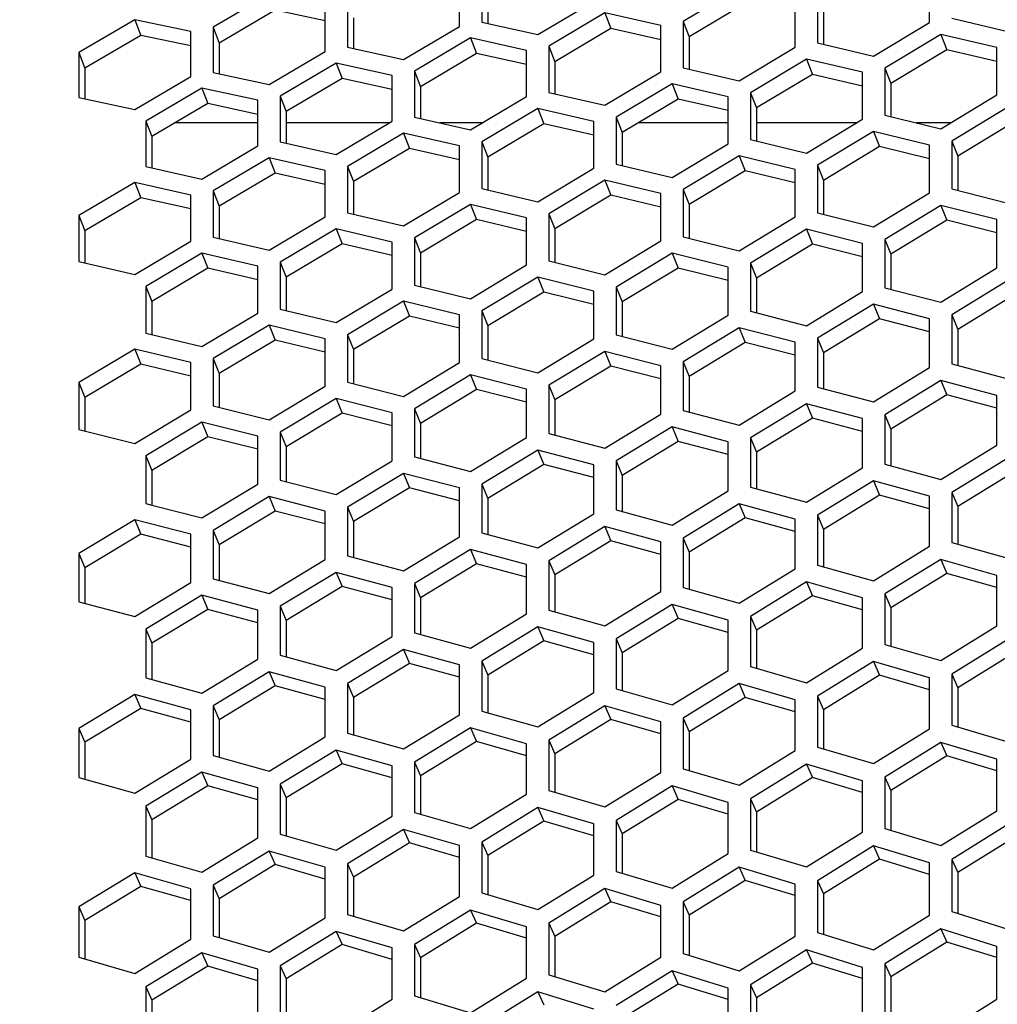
# Model space of a CAD drawing. Header units: millimetres. Extents: x 0 to 420, y 0 to 297.
# Tile 274 of 514: x 237.98 to 242.2, y 236.32 to 240.57. Entities that reach past the tile are written whole.
import ezdxf

# ---------------------------------------------------------------- set-up
doc = ezdxf.new("R2010")
doc.units = ezdxf.units.MM
doc.header["$LTSCALE"] = 23.1
doc.layers.get('0').update_dxf_attribs({"linetype": 'CONTINUOUS'})
doc.layers.add('DIM_PILOTEES', color=7, linetype='CONTINUOUS')
doc.styles.get("Standard").update_dxf_attribs({"font": 'txt', "width": 0.7})
doc.dimstyles.new('DIMSTYLE_1', dxfattribs={"dimtxt": 2.5, "dimasz": 3.5, "dimexe": 2, "dimexo": 0, "dimtad": 1, "dimdec": 0, "dimlfac": 10, "dimdsep": 46, "dimtxsty": 'Standard', "dimblk": '_FILLED', "dimblk1": '_FILLED', "dimblk2": '_FILLED', "dimcen": 0.09, "dimazin": 2, "dimtp": 1.2, "dimtm": 1.2, "dimtfac": 1, "dimtdec": 0, "dimtofl": 0, "dimtmove": 0, "dimatfit": 3, "dimldrblk": '_FILLED', "dimfxl": 0, "dimtolj": 1, "dimarcsym": 0})
doc.dimstyles.new('DIMSTYLE_2', dxfattribs={"dimtxt": 2.5, "dimasz": 3.5, "dimexe": 2, "dimexo": 0, "dimtad": 1, "dimdec": 0, "dimlfac": 10, "dimdsep": 46, "dimtxsty": 'Standard', "dimblk": '_FILLED', "dimblk1": '_FILLED', "dimblk2": '_FILLED', "dimcen": 0.09, "dimazin": 2, "dimtp": 0.5, "dimtm": 0.5, "dimtfac": 1, "dimtdec": 0, "dimtofl": 0, "dimtmove": 0, "dimatfit": 3, "dimldrblk": '_FILLED', "dimfxl": 0, "dimtolj": 1, "dimarcsym": 0})
doc.dimstyles.new('DIMSTYLE_4', dxfattribs={"dimtxt": 2.5, "dimasz": 3.5, "dimexe": 2, "dimexo": 0, "dimtad": 1, "dimdec": 0, "dimlfac": 10, "dimdsep": 46, "dimtxsty": 'Standard', "dimblk": '_FILLED', "dimblk1": '_FILLED', "dimblk2": '_FILLED', "dimcen": 0.09, "dimazin": 2, "dimtp": 0.8, "dimtm": 0.8, "dimtfac": 1, "dimtdec": 0, "dimtofl": 0, "dimtmove": 0, "dimatfit": 3, "dimldrblk": '_FILLED', "dimfxl": 0, "dimtolj": 1, "dimarcsym": 0})

# ---------------------------------------------------------------- blocks, each defined once
blk = doc.blocks.new('_FILLED')
at = {"color": 0, "linetype": 'ByBlock'}
blk.add_solid([(0, 0), (-1, 0.1429), (-1, -0.1429)], dxfattribs=at)
blk = doc.blocks.new('*D1')
at = {"layer": 'DIM_PILOTEES', "color": 2, "linetype": 'Continuous'}
for p, q in [((273.9153, 254.2086), (213.2201, 254.2086)), ((215.2201, 254.2086), (215.2201, 191.8279)), ((215.2201, 129.4471), (215.2201, 191.8279)), ((273.9407, 129.4471), (213.2201, 129.4471))]:
    blk.add_line(p, q, dxfattribs=at)
at = {"layer": 'DIM_PILOTEES', "color": 2, "linetype": 'Continuous', "xscale": 3.5, "yscale": 3.5, "zscale": 3.5}
for p, rotation in [((215.2201, 254.2086), 90), ((215.2201, 129.4471), 270)]:
    blk.add_blockref('_FILLED', p, dxfattribs=dict(at, rotation=rotation))
at = {"layer": 'DIM_PILOTEES', "color": 2, "linetype": 'Continuous', "insert": (212.0951, 191.6644), "char_height": 2.5, "width": 10.982143, "attachment_point": 2, "rotation": 90, "line_spacing_factor": 0.9}
blk.add_mtext('{\\ftxt;\\W0.0001;\\H0.0001;\\~}{\\ftxt;\\W2.9285714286;\\H2.5; }{\\ftxt;\\W0.0001;\\H0.0001;\\~}', dxfattribs=at)
blk = doc.blocks.new('*D2')
at = {"layer": 'DIM_PILOTEES', "color": 2, "linetype": 'Continuous'}
for p, q in [((226.3883, 206.1532), (226.3883, 267.8625)), ((243.2945, 226.4959), (243.2945, 267.8625)), ((226.3883, 265.8625), (218.8883, 265.8625)), ((218.8883, 265.8625), (234.8414, 265.8625)), ((250.7945, 265.8625), (234.8414, 265.8625)), ((243.2945, 265.8625), (250.7945, 265.8625))]:
    blk.add_line(p, q, dxfattribs=at)
at = {"layer": 'DIM_PILOTEES', "color": 2, "linetype": 'Continuous', "xscale": 3.5, "yscale": 3.5, "zscale": 3.5}
blk.add_blockref('_FILLED', (226.3883, 265.8625), dxfattribs=at)
at = {"layer": 'DIM_PILOTEES', "color": 2, "linetype": 'Continuous', "xscale": 3.5, "yscale": 3.5, "zscale": 3.5, "rotation": 180}
blk.add_blockref('_FILLED', (243.2945, 265.8625), dxfattribs=at)
at = {"layer": 'DIM_PILOTEES', "color": 2, "linetype": 'Continuous', "insert": (235.5503, 268.9875), "char_height": 2.5, "width": 8.035714, "attachment_point": 2, "line_spacing_factor": 0.9}
blk.add_mtext('{\\ftxt;\\W0.0001;\\H0.0001;\\~}{\\ftxt;\\W2.1428571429;\\H2.5; }{\\ftxt;\\W0.0001;\\H0.0001;\\~}', dxfattribs=at)
blk = doc.blocks.new('*D9')
at = {"layer": 'DIM_PILOTEES', "color": 2, "linetype": 'Continuous'}
for p, q in [((226.3883, 206.1532), (226.3883, 279.9641)), ((276.2211, 241.5579), (276.2211, 279.9641)), ((226.3883, 277.9641), (251.3047, 277.9641)), ((276.2211, 277.9641), (251.3047, 277.9641))]:
    blk.add_line(p, q, dxfattribs=at)
at = {"layer": 'DIM_PILOTEES', "color": 2, "linetype": 'Continuous', "xscale": 3.5, "yscale": 3.5, "zscale": 3.5, "rotation": 180}
blk.add_blockref('_FILLED', (226.3883, 277.9641), dxfattribs=at)
at = {"layer": 'DIM_PILOTEES', "color": 2, "linetype": 'Continuous', "xscale": 3.5, "yscale": 3.5, "zscale": 3.5}
blk.add_blockref('_FILLED', (276.2211, 277.9641), dxfattribs=at)
at = {"layer": 'DIM_PILOTEES', "color": 2, "linetype": 'Continuous', "insert": (253.158, 281.0891), "char_height": 2.5, "width": 8.839286, "attachment_point": 2, "line_spacing_factor": 0.9}
blk.add_mtext('{\\ftxt;\\W0.0001;\\H0.0001;\\~}{\\ftxt;\\W2.3571428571;\\H2.5; }{\\ftxt;\\W0.0001;\\H0.0001;\\~}', dxfattribs=at)

msp = doc.modelspace()

# ---------------------------------------------------------------- linework, layer by layer
at = {"color": 3, "linetype": 'Continuous'}
for p, q in [((239.8815, 240.5385), (239.8815, 240.7344)), ((239.9781, 240.7526), (239.9781, 240.5565)), ((241.9099, 240.5558), (241.9099, 240.7572)), ((241.0889, 240.7044), (240.8474, 240.56)), ((239.0604, 240.6768), (238.819, 240.5345)), ((239.3985, 240.6435), (239.3985, 240.4484)), ((240.2196, 240.5029), (240.461, 240.6467)), ((241.3304, 240.4491), (241.3304, 240.6496)), ((241.427, 240.6675), (241.427, 240.4669)), ((239.3019, 240.4303), (239.3019, 240.6254)), ((238.4809, 240.5674), (238.2394, 240.4255)), ((238.7224, 240.5164), (238.4809, 240.5674)), ((240.5093, 240.5964), (240.2679, 240.4525)), ((240.7508, 240.5421), (240.5093, 240.5964)), ((240.8474, 240.56), (240.8474, 240.3602)), ((242.0065, 240.5736), (242.248, 240.5167)), ((238.7224, 240.3221), (238.7224, 240.5164)), ((238.819, 240.5345), (238.819, 240.3402)), ((239.64, 240.3951), (239.8815, 240.5385)), ((239.9781, 240.5565), (240.2196, 240.5029)), ((240.7508, 240.3424), (240.7508, 240.5421)), ((241.6684, 240.4104), (241.9099, 240.5558)), ((239.9298, 240.4885), (239.6883, 240.345)), ((240.1713, 240.4346), (239.9298, 240.4885)), ((241.9582, 240.5041), (241.7167, 240.3584)), ((242.1997, 240.4468), (241.9582, 240.5041)), ((239.0604, 240.2874), (239.3019, 240.4303)), ((239.3985, 240.4484), (239.64, 240.3951)), ((240.1713, 240.2357), (240.1713, 240.4346)), ((240.2679, 240.4525), (240.2679, 240.2535)), ((241.0889, 240.3041), (241.3304, 240.4491)), ((241.427, 240.4669), (241.6684, 240.4104)), ((242.1997, 240.2426), (242.1997, 240.4468)), ((238.2394, 240.4255), (238.2394, 240.232)), ((241.3787, 240.3976), (241.1372, 240.2524)), ((241.6201, 240.3408), (241.3787, 240.3976)), ((239.3502, 240.3805), (239.1087, 240.2374)), ((239.5917, 240.327), (239.3502, 240.3805)), ((240.8474, 240.3602), (241.0889, 240.3041)), ((241.7167, 240.3584), (241.7167, 240.1549)), ((238.4809, 240.1796), (238.7224, 240.3221)), ((238.819, 240.3402), (239.0604, 240.2874)), ((239.5917, 240.129), (239.5917, 240.327)), ((239.6883, 240.345), (239.6883, 240.1468)), ((240.5093, 240.1978), (240.7508, 240.3424)), ((241.6201, 240.1374), (241.6201, 240.3408)), ((238.7707, 240.2726), (238.5292, 240.1299)), ((239.0121, 240.2195), (238.7707, 240.2726)), ((240.7991, 240.2912), (240.5576, 240.1464)), ((241.0406, 240.2347), (240.7991, 240.2912)), ((238.2394, 240.232), (238.4809, 240.1796)), ((239.0121, 240.0223), (239.0121, 240.2195)), ((239.1087, 240.2374), (239.1087, 240.0401)), ((239.9298, 240.0915), (240.1713, 240.2357)), ((240.2679, 240.2535), (240.5093, 240.1978)), ((241.0406, 240.0322), (241.0406, 240.2347)), ((241.1372, 240.2524), (241.1372, 240.0497)), ((241.9582, 240.0963), (242.1997, 240.2426)), ((240.2196, 240.1847), (239.9781, 240.0403)), ((240.461, 240.1287), (240.2196, 240.1847)), ((242.248, 240.1898), (242.0065, 240.0433)), ((239.6883, 240.1468), (239.9298, 240.0915)), ((240.5576, 240.1464), (240.5576, 239.9445)), ((241.3787, 239.9915), (241.6201, 240.1374)), ((241.7167, 240.1549), (241.9582, 240.0963)), ((238.5292, 240.1299), (238.5292, 239.9334)), ((239.3502, 239.9852), (239.5917, 240.129)), ((240.461, 239.927), (240.461, 240.1287)), ((239.64, 240.0782), (239.3985, 239.9343)), ((239.8815, 240.0227), (239.64, 240.0782)), ((241.1372, 240.0497), (241.3787, 239.9915)), ((241.6684, 240.0848), (241.427, 239.9388)), ((241.9099, 240.0259), (241.6684, 240.0848)), ((238.7707, 239.879), (239.0121, 240.0223)), ((239.1087, 240.0401), (239.3502, 239.9852)), ((239.8815, 239.8218), (239.8815, 240.0227)), ((239.9781, 240.0403), (239.9781, 239.8393)), ((240.7991, 239.8867), (241.0406, 240.0322)), ((241.9099, 239.8196), (241.9099, 240.0259)), ((242.0065, 240.0433), (242.0065, 239.8369)), ((239.0604, 239.9718), (238.819, 239.8283)), ((239.3019, 239.9166), (239.0604, 239.9718)), ((241.0889, 239.9799), (240.8474, 239.8343)), ((241.3304, 239.9214), (241.0889, 239.9799)), ((238.5292, 239.9334), (238.7707, 239.879)), ((239.3985, 239.9343), (239.3985, 239.7341)), ((240.2196, 239.7819), (240.461, 239.927)), ((240.5576, 239.9445), (240.7991, 239.8867)), ((241.3304, 239.7159), (241.3304, 239.9214)), ((241.427, 239.9388), (241.427, 239.7332)), ((239.3019, 239.7166), (239.3019, 239.9166)), ((238.4809, 239.8653), (238.2394, 239.7222)), ((238.7224, 239.8106), (238.4809, 239.8653)), ((239.9781, 239.8393), (240.2196, 239.7819)), ((240.5093, 239.8749), (240.2679, 239.7298)), ((240.7508, 239.8169), (240.5093, 239.8749)), ((242.0065, 239.8369), (242.248, 239.7761)), ((238.7224, 239.6114), (238.7224, 239.8106)), ((238.819, 239.8283), (238.819, 239.6289)), ((239.64, 239.6772), (239.8815, 239.8218)), ((240.7508, 239.6122), (240.7508, 239.8169)), ((240.8474, 239.8343), (240.8474, 239.6295)), ((241.6684, 239.6729), (241.9099, 239.8196)), ((239.9298, 239.77), (239.6883, 239.6252)), ((240.1713, 239.7123), (239.9298, 239.77)), ((241.9582, 239.766), (241.7167, 239.6192)), ((242.1997, 239.705), (241.9582, 239.766)), ((238.2394, 239.7222), (238.2394, 239.5237)), ((239.0604, 239.5724), (239.3019, 239.7166)), ((239.3985, 239.7341), (239.64, 239.6772)), ((240.1713, 239.5086), (240.1713, 239.7123)), ((240.2679, 239.7298), (240.2679, 239.5259)), ((241.0889, 239.5696), (241.3304, 239.7159)), ((241.427, 239.7332), (241.6684, 239.6729)), ((242.1997, 239.4958), (242.1997, 239.705)), ((238.819, 239.6289), (239.0604, 239.5724)), ((239.3502, 239.6651), (239.1087, 239.5207)), ((239.5917, 239.6078), (239.3502, 239.6651)), ((239.6883, 239.6252), (239.6883, 239.4222)), ((240.8474, 239.6295), (241.0889, 239.5696)), ((241.3787, 239.6626), (241.1372, 239.5162)), ((241.6201, 239.602), (241.3787, 239.6626)), ((238.4809, 239.4676), (238.7224, 239.6114)), ((239.5917, 239.4049), (239.5917, 239.6078)), ((240.5093, 239.4664), (240.7508, 239.6122)), ((241.6201, 239.3937), (241.6201, 239.602)), ((241.7167, 239.6192), (241.7167, 239.4107)), ((238.7707, 239.5601), (238.5292, 239.4162)), ((239.0121, 239.5033), (238.7707, 239.5601)), ((240.7991, 239.5592), (240.5576, 239.4132)), ((241.0406, 239.4991), (240.7991, 239.5592)), ((238.2394, 239.5237), (238.4809, 239.4676)), ((239.0121, 239.3012), (239.0121, 239.5033)), ((239.1087, 239.5207), (239.1087, 239.3185)), ((239.9298, 239.3632), (240.1713, 239.5086)), ((240.2679, 239.5259), (240.5093, 239.4664)), ((241.0406, 239.2916), (241.0406, 239.4991)), ((241.1372, 239.5162), (241.1372, 239.3086)), ((241.9582, 239.3483), (242.1997, 239.4958)), ((240.2196, 239.4558), (239.9781, 239.3103)), ((240.461, 239.3961), (240.2196, 239.4558)), ((238.5292, 239.4162), (238.5292, 239.2148)), ((239.6883, 239.4222), (239.9298, 239.3632)), ((240.5576, 239.4132), (240.5576, 239.2065)), ((241.7167, 239.4107), (241.9582, 239.3483)), ((242.248, 239.4413), (242.0065, 239.2937)), ((239.3502, 239.2599), (239.5917, 239.4049)), ((240.461, 239.1894), (240.461, 239.3961)), ((241.3787, 239.2466), (241.6201, 239.3937)), ((239.64, 239.3524), (239.3985, 239.2073)), ((239.8815, 239.2931), (239.64, 239.3524)), ((241.6684, 239.3394), (241.427, 239.1922)), ((241.9099, 239.2768), (241.6684, 239.3394)), ((238.7707, 239.1567), (239.0121, 239.3012)), ((239.1087, 239.3185), (239.3502, 239.2599)), ((239.8815, 239.0873), (239.8815, 239.2931)), ((239.9781, 239.3103), (239.9781, 239.1043)), ((240.7991, 239.145), (241.0406, 239.2916)), ((241.1372, 239.3086), (241.3787, 239.2466)), ((242.0065, 239.2937), (242.0065, 239.0823)), ((239.0604, 239.249), (238.819, 239.1043)), ((239.3019, 239.1901), (239.0604, 239.249)), ((241.9099, 239.0656), (241.9099, 239.2768)), ((238.5292, 239.2148), (238.7707, 239.1567)), ((239.3985, 239.2073), (239.3985, 239.0022)), ((240.5576, 239.2065), (240.7991, 239.145)), ((241.0889, 239.2376), (240.8474, 239.0908)), ((241.3304, 239.1753), (241.0889, 239.2376)), ((239.3019, 238.9852), (239.3019, 239.1901)), ((240.2196, 239.0433), (240.461, 239.1894)), ((241.3304, 238.965), (241.3304, 239.1753)), ((241.427, 239.1922), (241.427, 238.9818)), ((238.4809, 239.1456), (238.2394, 239.0013)), ((238.7224, 239.0871), (238.4809, 239.1456)), ((240.5093, 239.1357), (240.2679, 238.9894)), ((240.7508, 239.0739), (240.5093, 239.1357)), ((238.7224, 238.8831), (238.7224, 239.0871)), ((238.819, 239.1043), (238.819, 238.9001)), ((239.64, 238.9416), (239.8815, 239.0873)), ((239.9781, 239.1043), (240.2196, 239.0433)), ((240.7508, 238.8644), (240.7508, 239.0739)), ((240.8474, 239.0908), (240.8474, 238.8812)), ((242.0065, 239.0823), (242.248, 239.0179)), ((239.9298, 239.0338), (239.6883, 238.8879)), ((240.1713, 238.9725), (239.9298, 239.0338)), ((241.6684, 238.9178), (241.9099, 239.0656)), ((238.2394, 239.0013), (238.2394, 238.798)), ((239.0604, 238.8399), (239.3019, 238.9852)), ((239.3985, 239.0022), (239.64, 238.9416)), ((240.2679, 238.9894), (240.2679, 238.7806)), ((241.9582, 239.0103), (241.7167, 238.8624)), ((242.1997, 238.9456), (241.9582, 239.0103)), ((240.1713, 238.7639), (240.1713, 238.9725)), ((241.0889, 238.8176), (241.3304, 238.965)), ((241.427, 238.9818), (241.6684, 238.9178)), ((242.1997, 238.7316), (242.1997, 238.9456)), ((239.3502, 238.932), (239.1087, 238.7865)), ((239.5917, 238.871), (239.3502, 238.932)), ((241.3787, 238.91), (241.1372, 238.7625)), ((241.6201, 238.8457), (241.3787, 238.91)), ((238.4809, 238.7382), (238.7224, 238.8831)), ((238.819, 238.9001), (239.0604, 238.8399)), ((239.5917, 238.6633), (239.5917, 238.871)), ((239.6883, 238.8879), (239.6883, 238.6801)), ((240.5093, 238.7175), (240.7508, 238.8644)), ((240.8474, 238.8812), (241.0889, 238.8176)), ((241.7167, 238.8624), (241.7167, 238.6491)), ((238.7707, 238.8301), (238.5292, 238.6851)), ((239.0121, 238.7696), (238.7707, 238.8301)), ((241.6201, 238.6326), (241.6201, 238.8457)), ((238.2394, 238.798), (238.4809, 238.7382)), ((239.1087, 238.7865), (239.1087, 238.5795)), ((240.2679, 238.7806), (240.5093, 238.7175)), ((240.7991, 238.8097), (240.5576, 238.6626)), ((241.0406, 238.7459), (240.7991, 238.8097)), ((239.0121, 238.5628), (239.0121, 238.7696)), ((239.9298, 238.6174), (240.1713, 238.7639)), ((241.0406, 238.5336), (241.0406, 238.7459)), ((241.1372, 238.7625), (241.1372, 238.5501)), ((241.9582, 238.583), (242.1997, 238.7316)), ((240.2196, 238.7094), (239.9781, 238.5628)), ((240.461, 238.646), (240.2196, 238.7094)), ((238.5292, 238.6851), (238.5292, 238.479)), ((239.3502, 238.5173), (239.5917, 238.6633)), ((239.6883, 238.6801), (239.9298, 238.6174)), ((240.461, 238.4346), (240.461, 238.646)), ((240.5576, 238.6626), (240.5576, 238.4511)), ((241.7167, 238.6491), (241.9582, 238.583)), ((242.248, 238.6753), (242.0065, 238.5267)), ((239.64, 238.6091), (239.3985, 238.4629)), ((239.8815, 238.5461), (239.64, 238.6091)), ((241.3787, 238.4845), (241.6201, 238.6326)), ((238.7707, 238.4171), (239.0121, 238.5628)), ((239.1087, 238.5795), (239.3502, 238.5173)), ((239.9781, 238.5628), (239.9781, 238.3521)), ((241.6684, 238.5766), (241.427, 238.4284)), ((241.9099, 238.5103), (241.6684, 238.5766)), ((239.8815, 238.3356), (239.8815, 238.5461)), ((240.7991, 238.3859), (241.0406, 238.5336)), ((241.1372, 238.5501), (241.3787, 238.4845)), ((242.0065, 238.5267), (242.0065, 238.3106)), ((238.5292, 238.479), (238.5551, 238.4724)), ((239.0604, 238.5088), (238.819, 238.3631)), ((239.3019, 238.4463), (239.0604, 238.5088)), ((241.0889, 238.4779), (240.8474, 238.3301)), ((241.3304, 238.412), (241.0889, 238.4779)), ((241.9099, 238.2944), (241.9099, 238.5103)), ((238.5551, 238.4724), (238.7707, 238.4171)), ((239.3019, 238.2367), (239.3019, 238.4463)), ((239.3985, 238.4629), (239.3985, 238.2532)), ((240.2196, 238.2874), (240.461, 238.4346)), ((240.5576, 238.4511), (240.7991, 238.3859)), ((238.4809, 238.4085), (238.2394, 238.2632)), ((238.7224, 238.3464), (238.4809, 238.4085)), ((241.3304, 238.197), (241.3304, 238.412)), ((241.427, 238.4284), (241.427, 238.2132)), ((238.819, 238.3631), (238.819, 238.1542)), ((239.9781, 238.3521), (240.004, 238.3452)), ((240.5093, 238.3792), (240.2679, 238.2318)), ((240.7508, 238.3137), (240.5093, 238.3792)), ((238.7224, 238.1377), (238.7224, 238.3464)), ((239.64, 238.1889), (239.8815, 238.3356)), ((240.004, 238.3452), (240.2196, 238.2874)), ((240.7508, 238.0996), (240.7508, 238.3137)), ((240.8474, 238.3301), (240.8474, 238.1158)), ((242.0065, 238.3106), (242.248, 238.2425)), ((238.2394, 238.2632), (238.2394, 238.0552)), ((239.9298, 238.2805), (239.6883, 238.1336)), ((240.1713, 238.2155), (239.9298, 238.2805)), ((241.6684, 238.1455), (241.9099, 238.2944)), ((239.0604, 238.0903), (239.3019, 238.2367)), ((239.3985, 238.2532), (239.64, 238.1889)), ((240.2679, 238.2318), (240.2679, 238.0184)), ((241.9582, 238.2374), (241.7167, 238.0885)), ((242.1997, 238.169), (241.9582, 238.2374)), ((239.3502, 238.1817), (239.1087, 238.0353)), ((239.5917, 238.1172), (239.3502, 238.1817)), ((240.1713, 238.0022), (240.1713, 238.2155)), ((241.0889, 238.0486), (241.3304, 238.197)), ((241.427, 238.2132), (241.6684, 238.1455)), ((238.4809, 237.9918), (238.7224, 238.1377)), ((238.819, 238.1542), (239.0604, 238.0903)), ((241.3787, 238.1403), (241.1372, 237.9918)), ((241.6201, 238.0724), (241.3787, 238.1403)), ((242.1997, 237.9504), (242.1997, 238.169)), ((239.5917, 237.9048), (239.5917, 238.1172)), ((239.6883, 238.1336), (239.6883, 237.921)), ((240.5093, 237.9516), (240.7508, 238.0996)), ((240.8474, 238.1158), (241.0889, 238.0486)), ((238.2394, 238.0552), (238.4809, 237.9918)), ((238.7707, 238.083), (238.5292, 237.937)), ((239.0121, 238.0189), (238.7707, 238.083)), ((241.6201, 237.8546), (241.6201, 238.0724)), ((241.7167, 238.0885), (241.7167, 237.8706)), ((239.0121, 237.8074), (239.0121, 238.0189)), ((239.1087, 238.0353), (239.1087, 237.8237)), ((240.2679, 238.0184), (240.5093, 237.9516)), ((240.7991, 238.0432), (240.5576, 237.8951)), ((241.0406, 237.9757), (240.7991, 238.0432)), ((239.9298, 237.8547), (240.1713, 238.0022)), ((241.0406, 237.7588), (241.0406, 237.9757)), ((241.1372, 237.9918), (241.1372, 237.7748)), ((238.5292, 237.937), (238.5292, 237.7263)), ((240.2196, 237.9461), (239.9781, 237.7985)), ((240.461, 237.879), (240.2196, 237.9461)), ((241.9582, 237.8008), (242.1997, 237.9504)), ((239.3502, 237.7578), (239.5917, 237.9048)), ((239.6883, 237.921), (239.9298, 237.8547)), ((240.5576, 237.8951), (240.5576, 237.679)), ((242.248, 237.8925), (242.0065, 237.7428)), ((239.64, 237.849), (239.3985, 237.7018)), ((239.8815, 237.7824), (239.64, 237.849)), ((240.461, 237.663), (240.461, 237.879)), ((241.3787, 237.7055), (241.6201, 237.8546)), ((241.7167, 237.8706), (241.9582, 237.8008)), ((238.7707, 237.6608), (239.0121, 237.8074)), ((239.1087, 237.8237), (239.3502, 237.7578)), ((239.9781, 237.7985), (239.9781, 237.5832)), ((241.6684, 237.797), (241.427, 237.6478)), ((241.9099, 237.727), (241.6684, 237.797)), ((239.8815, 237.5673), (239.8815, 237.7824)), ((240.7991, 237.6102), (241.0406, 237.7588)), ((241.1372, 237.7748), (241.3787, 237.7055)), ((238.5292, 237.7263), (238.7707, 237.6608)), ((239.0604, 237.7518), (238.819, 237.6051)), ((239.3019, 237.6857), (239.0604, 237.7518)), ((241.9099, 237.5065), (241.9099, 237.727)), ((242.0065, 237.7428), (242.0065, 237.5222)), ((239.3019, 237.4715), (239.3019, 237.6857)), ((239.3985, 237.7018), (239.3985, 237.4875)), ((240.5576, 237.679), (240.7991, 237.6102)), ((241.0889, 237.7015), (240.8474, 237.5527)), ((241.3304, 237.6319), (241.0889, 237.7015)), ((238.4809, 237.6547), (238.2394, 237.5084)), ((238.7224, 237.589), (238.4809, 237.6547)), ((240.2196, 237.5149), (240.461, 237.663)), ((241.3304, 237.4124), (241.3304, 237.6319)), ((241.427, 237.6478), (241.427, 237.428)), ((238.7224, 237.3757), (238.7224, 237.589)), ((238.819, 237.6051), (238.819, 237.3917)), ((239.9781, 237.5832), (240.2196, 237.5149)), ((240.5093, 237.606), (240.2679, 237.4577)), ((240.7508, 237.5369), (240.5093, 237.606)), ((239.64, 237.4195), (239.8815, 237.5673)), ((240.8474, 237.5527), (240.8474, 237.3339)), ((238.2394, 237.5084), (238.2394, 237.2959)), ((239.9298, 237.5105), (239.6883, 237.3626)), ((240.1713, 237.4418), (239.9298, 237.5105)), ((240.7508, 237.3182), (240.7508, 237.5369)), ((241.6684, 237.3567), (241.9099, 237.5065)), ((242.0065, 237.5222), (242.248, 237.4504)), ((239.0604, 237.3242), (239.3019, 237.4715)), ((239.3985, 237.4875), (239.64, 237.4195)), ((240.2679, 237.4577), (240.2679, 237.2398)), ((239.3502, 237.415), (239.1087, 237.2676)), ((239.5917, 237.3468), (239.3502, 237.415)), ((240.1713, 237.2241), (240.1713, 237.4418)), ((241.427, 237.428), (241.6684, 237.3567)), ((241.9582, 237.4479), (241.7167, 237.2981)), ((242.1997, 237.3759), (241.9582, 237.4479)), ((238.4809, 237.2289), (238.7224, 237.3757)), ((238.819, 237.3917), (239.0604, 237.3242)), ((241.0889, 237.2631), (241.3304, 237.4124)), ((242.1997, 237.1527), (242.1997, 237.3759)), ((239.5917, 237.1299), (239.5917, 237.3468)), ((239.6883, 237.3626), (239.6883, 237.1456)), ((240.8474, 237.3339), (241.0889, 237.2631)), ((241.3787, 237.3541), (241.1372, 237.2047)), ((241.6201, 237.2825), (241.3787, 237.3541)), ((238.2394, 237.2959), (238.4809, 237.2289)), ((238.7707, 237.3195), (238.5292, 237.1725)), ((239.0121, 237.2517), (238.7707, 237.3195)), ((240.5093, 237.1694), (240.7508, 237.3182)), ((241.7167, 237.2981), (241.7167, 237.0757)), ((239.0121, 237.0358), (239.0121, 237.2517)), ((239.1087, 237.2676), (239.1087, 237.0515)), ((240.7991, 237.2602), (240.5576, 237.1112)), ((241.0406, 237.1891), (240.7991, 237.2602)), ((241.6201, 237.0602), (241.6201, 237.2825)), ((239.9298, 237.0757), (240.1713, 237.2241)), ((240.2679, 237.2398), (240.5093, 237.1694)), ((241.1372, 237.2047), (241.1372, 236.9832)), ((238.5292, 237.1725), (238.5292, 236.9573)), ((240.2196, 237.1663), (239.9781, 237.0178)), ((240.461, 237.0957), (240.2196, 237.1663)), ((241.0406, 236.9677), (241.0406, 237.1891)), ((239.3502, 236.982), (239.5917, 237.1299)), ((239.6883, 237.1456), (239.9298, 237.0757)), ((241.9582, 237.0023), (242.1997, 237.1527)), ((240.461, 236.8752), (240.461, 237.0957)), ((240.5576, 237.1112), (240.5576, 236.8907)), ((241.7167, 237.0757), (241.9582, 237.0023)), ((242.248, 237.0932), (242.0065, 236.9427)), ((238.7707, 236.8883), (239.0121, 237.0358)), ((239.1087, 237.0515), (239.3502, 236.982)), ((239.64, 237.0725), (239.3985, 236.9244)), ((239.8815, 237.0023), (239.64, 237.0725)), ((241.3787, 236.9103), (241.6201, 237.0602)), ((239.8815, 236.7828), (239.8815, 237.0023)), ((239.9781, 237.0178), (239.9781, 236.7982)), ((241.6684, 237.001), (241.427, 236.851)), ((241.9099, 236.9274), (241.6684, 237.001)), ((238.5292, 236.9573), (238.7707, 236.8883)), ((239.0604, 236.9786), (238.819, 236.831)), ((239.3019, 236.9088), (239.0604, 236.9786)), ((240.7991, 236.8183), (241.0406, 236.9677)), ((241.1372, 236.9832), (241.3787, 236.9103)), ((239.3019, 236.6903), (239.3019, 236.9088)), ((239.3985, 236.9244), (239.3985, 236.7057)), ((241.0889, 236.9088), (240.8474, 236.7592)), ((241.3304, 236.8357), (241.0889, 236.9088)), ((241.9099, 236.7025), (241.9099, 236.9274)), ((242.0065, 236.9427), (242.0065, 236.7177)), ((238.4809, 236.8847), (238.2394, 236.7376)), ((238.7224, 236.8154), (238.4809, 236.8847)), ((240.2196, 236.7262), (240.461, 236.8752)), ((240.5576, 236.8907), (240.7991, 236.8183)), ((238.819, 236.831), (238.819, 236.6132)), ((241.3304, 236.6117), (241.3304, 236.8357)), ((241.427, 236.851), (241.427, 236.6268)), ((238.7224, 236.5978), (238.7224, 236.8154)), ((239.64, 236.6342), (239.8815, 236.7828)), ((239.9781, 236.7982), (240.2196, 236.7262)), ((240.5093, 236.8166), (240.2679, 236.6674)), ((240.7508, 236.7439), (240.5093, 236.8166)), ((238.2394, 236.7376), (238.2394, 236.5207)), ((240.7508, 236.5209), (240.7508, 236.7439)), ((240.8474, 236.7592), (240.8474, 236.536)), ((239.0604, 236.5422), (239.3019, 236.6903)), ((239.3985, 236.7057), (239.64, 236.6342)), ((239.9298, 236.7243), (239.6883, 236.5757)), ((240.1713, 236.6522), (239.9298, 236.7243)), ((241.6684, 236.552), (241.9099, 236.7025)), ((242.0065, 236.7177), (242.248, 236.6423)), ((240.1713, 236.43), (240.1713, 236.6522)), ((240.2679, 236.6674), (240.2679, 236.4452)), ((238.819, 236.6132), (239.0604, 236.5422)), ((239.3502, 236.6321), (239.1087, 236.4839)), ((239.5917, 236.5604), (239.3502, 236.6321)), ((241.0889, 236.4616), (241.3304, 236.6117)), ((241.427, 236.6268), (241.6684, 236.552)), ((241.9582, 236.6424), (241.7167, 236.4917)), ((242.1997, 236.5668), (241.9582, 236.6424)), ((238.4809, 236.4501), (238.7224, 236.5978)), ((239.6883, 236.5757), (239.6883, 236.3543)), ((242.1997, 236.3392), (242.1997, 236.5668)), ((238.2394, 236.5207), (238.4809, 236.4501)), ((238.7707, 236.5399), (238.5292, 236.3922)), ((239.0121, 236.4686), (238.7707, 236.5399)), ((239.5917, 236.3392), (239.5917, 236.5604)), ((240.5093, 236.3712), (240.7508, 236.5209)), ((240.8474, 236.536), (241.0889, 236.4616)), ((241.3787, 236.5518), (241.1372, 236.4016)), ((241.6201, 236.4767), (241.3787, 236.5518)), ((239.1087, 236.4839), (239.1087, 236.2635)), ((241.7167, 236.4917), (241.7167, 236.2649)), ((239.0121, 236.2484), (239.0121, 236.4686)), ((240.2679, 236.4452), (240.5093, 236.3712)), ((240.7991, 236.4613), (240.5576, 236.3115)), ((241.0406, 236.3866), (240.7991, 236.4613)), ((241.6201, 236.2501), (241.6201, 236.4767)), ((239.9298, 236.2809), (240.1713, 236.43)), ((241.1372, 236.4016), (241.1372, 236.1758)), ((238.5292, 236.3922), (238.5292, 236.1727)), ((239.6883, 236.3543), (239.9298, 236.2809)), ((240.2196, 236.3707), (239.9781, 236.2214)), ((240.461, 236.2965), (240.2196, 236.3707)), ((241.0406, 236.1609), (241.0406, 236.3866)), ((239.3502, 236.1905), (239.5917, 236.3392)), ((241.9582, 236.1881), (242.1997, 236.3392))]:
    msp.add_line(p, q, dxfattribs=at)
at = {"color": 7, "linetype": 'Continuous'}
for p, q in [((240.004, 240.6847), (240.004, 240.5508)), ((239.0863, 240.6087), (238.8448, 240.4667)), ((239.3019, 240.5631), (239.0863, 240.6087)), ((241.1148, 240.6372), (240.8733, 240.4931)), ((241.4528, 240.6007), (241.4528, 240.4609)), ((238.4809, 240.5674), (238.5068, 240.4993)), ((239.4244, 240.5757), (239.4244, 240.4427)), ((240.5093, 240.5964), (240.5352, 240.5293)), ((240.8474, 240.56), (240.8733, 240.4931)), ((238.819, 240.5345), (238.8448, 240.4667)), ((240.5352, 240.5293), (240.2937, 240.3856)), ((240.7508, 240.481), (240.5352, 240.5293)), ((238.5068, 240.4993), (238.2653, 240.3577)), ((238.7224, 240.454), (238.5068, 240.4993)), ((239.9298, 240.4885), (239.9557, 240.4213)), ((240.8733, 240.4931), (240.8733, 240.3542)), ((241.9582, 240.5041), (241.9841, 240.4378)), ((238.8448, 240.4667), (238.8448, 240.3345)), ((240.2679, 240.4525), (240.2937, 240.3856)), ((241.9841, 240.4378), (241.7426, 240.2925)), ((242.1997, 240.387), (241.9841, 240.4378)), ((238.2394, 240.4255), (238.2653, 240.3577)), ((239.9557, 240.4213), (239.7142, 240.2781)), ((240.1713, 240.3734), (239.9557, 240.4213)), ((241.3787, 240.3976), (241.4045, 240.3314)), ((238.2653, 240.3577), (238.2653, 240.2264)), ((239.3502, 240.3805), (239.3761, 240.3134)), ((240.2937, 240.3856), (240.2937, 240.2476)), ((241.7167, 240.3584), (241.7426, 240.2925)), ((239.3761, 240.3134), (239.1346, 240.1705)), ((239.5917, 240.2659), (239.3761, 240.3134)), ((239.6883, 240.345), (239.7142, 240.2781)), ((241.4045, 240.3314), (241.1631, 240.1865)), ((241.6201, 240.2809), (241.4045, 240.3314)), ((238.7707, 240.2726), (238.7965, 240.2054)), ((239.7142, 240.2781), (239.7142, 240.1409)), ((240.7991, 240.2912), (240.825, 240.2249)), ((241.7426, 240.2925), (241.7426, 240.1486)), ((239.1087, 240.2374), (239.1346, 240.1705)), ((240.825, 240.2249), (240.5835, 240.0804)), ((241.0406, 240.1748), (240.825, 240.2249)), ((241.1372, 240.2524), (241.1631, 240.1865)), ((238.7965, 240.2054), (238.5551, 240.063)), ((239.0121, 240.1583), (238.7965, 240.2054)), ((240.2196, 240.1847), (240.2454, 240.1185)), ((241.1631, 240.1865), (241.1631, 240.0435)), ((239.1346, 240.1705), (239.1346, 240.0343)), ((240.5576, 240.1464), (240.5835, 240.0804)), ((238.5292, 240.1299), (238.5551, 240.063)), ((239.0121, 240.122), (238.655, 240.122)), ((239.5798, 240.122), (239.1346, 240.122)), ((239.9807, 240.122), (239.7973, 240.122)), ((240.2454, 240.1185), (240.004, 239.9744)), ((240.461, 240.0688), (240.2454, 240.1185)), ((241.0406, 240.122), (240.6529, 240.122)), ((241.5946, 240.122), (241.1631, 240.122)), ((242.0006, 240.122), (241.8527, 240.122)), ((242.2739, 240.1245), (242.0324, 239.9783)), ((238.5551, 240.063), (238.5551, 239.9276)), ((239.64, 240.0782), (239.6659, 240.012)), ((240.5835, 240.0804), (240.5835, 239.9383)), ((241.6684, 240.0848), (241.6943, 240.0195)), ((239.6659, 240.012), (239.4244, 239.8684)), ((239.8815, 239.9627), (239.6659, 240.012)), ((239.9781, 240.0403), (240.004, 239.9744)), ((241.6943, 240.0195), (241.4528, 239.8738)), ((241.9099, 239.9672), (241.6943, 240.0195)), ((242.0065, 240.0433), (242.0324, 239.9783)), ((239.0604, 239.9718), (239.0863, 239.9056)), ((240.004, 239.9744), (240.004, 239.8332)), ((241.0889, 239.9799), (241.1148, 239.9146)), ((242.0324, 239.9783), (242.0324, 239.8304)), ((239.3985, 239.9343), (239.4244, 239.8684)), ((241.427, 239.9388), (241.4528, 239.8738)), ((239.0863, 239.9056), (238.8448, 239.7623)), ((239.3019, 239.8566), (239.0863, 239.9056)), ((241.1148, 239.9146), (240.8733, 239.7693)), ((241.3304, 239.8626), (241.1148, 239.9146)), ((238.4809, 239.8653), (238.5068, 239.7991)), ((239.4244, 239.8684), (239.4244, 239.728)), ((240.5093, 239.8749), (240.5352, 239.8097)), ((241.4528, 239.8738), (241.4528, 239.7268)), ((238.5068, 239.7991), (238.2653, 239.6563)), ((238.7224, 239.7505), (238.5068, 239.7991)), ((238.819, 239.8283), (238.8448, 239.7623)), ((240.5352, 239.8097), (240.2937, 239.6648)), ((240.7508, 239.7581), (240.5352, 239.8097)), ((240.8474, 239.8343), (240.8733, 239.7693)), ((238.8448, 239.7623), (238.8448, 239.6229)), ((239.9298, 239.77), (239.9557, 239.7047)), ((240.8733, 239.7693), (240.8733, 239.6231)), ((241.9582, 239.766), (241.9841, 239.7017)), ((238.2394, 239.7222), (238.2653, 239.6563)), ((240.2679, 239.7298), (240.2937, 239.6648)), ((239.9557, 239.7047), (239.7142, 239.5602)), ((240.1713, 239.6535), (239.9557, 239.7047)), ((241.9841, 239.7017), (241.7426, 239.5552)), ((242.1997, 239.6475), (241.9841, 239.7017)), ((238.2653, 239.6563), (238.2653, 239.5178)), ((239.3502, 239.6651), (239.3761, 239.5998)), ((239.6883, 239.6252), (239.7142, 239.5602)), ((240.2937, 239.6648), (240.2937, 239.5195)), ((241.3787, 239.6626), (241.4045, 239.5983)), ((239.3761, 239.5998), (239.1346, 239.4557)), ((239.5917, 239.5489), (239.3761, 239.5998)), ((241.4045, 239.5983), (241.1631, 239.4522)), ((241.6201, 239.5445), (241.4045, 239.5983)), ((241.7167, 239.6192), (241.7426, 239.5552)), ((238.7707, 239.5601), (238.7965, 239.4948)), ((239.7142, 239.5602), (239.7142, 239.4159)), ((240.7991, 239.5592), (240.825, 239.4949)), ((241.7426, 239.5552), (241.7426, 239.4041)), ((239.1087, 239.5207), (239.1346, 239.4557)), ((241.1372, 239.5162), (241.1631, 239.4522)), ((238.7965, 239.4948), (238.5551, 239.3512)), ((239.0121, 239.4444), (238.7965, 239.4948)), ((239.1346, 239.4557), (239.1346, 239.3123)), ((240.2196, 239.4558), (240.2454, 239.3915)), ((240.825, 239.4949), (240.5835, 239.3492)), ((241.0406, 239.4414), (240.825, 239.4949)), ((238.5292, 239.4162), (238.5551, 239.3512)), ((240.5576, 239.4132), (240.5835, 239.3492)), ((241.1631, 239.4522), (241.1631, 239.302)), ((240.2454, 239.3915), (240.004, 239.2462)), ((240.461, 239.3384), (240.2454, 239.3915)), ((242.2739, 239.3779), (242.0324, 239.2306)), ((238.5551, 239.3512), (238.5551, 239.2086)), ((239.64, 239.3524), (239.6659, 239.2881)), ((240.5835, 239.3492), (240.5835, 239.1999)), ((241.6684, 239.3394), (241.6943, 239.2761)), ((239.6659, 239.2881), (239.4244, 239.1432)), ((239.8815, 239.2354), (239.6659, 239.2881)), ((239.9781, 239.3103), (240.004, 239.2462)), ((242.0065, 239.2937), (242.0324, 239.2306)), ((239.0604, 239.249), (239.0863, 239.1846)), ((240.004, 239.2462), (240.004, 239.0978)), ((241.6943, 239.2761), (241.4528, 239.1291)), ((241.9099, 239.2204), (241.6943, 239.2761)), ((239.3985, 239.2073), (239.4244, 239.1432)), ((241.0889, 239.2376), (241.1148, 239.1742)), ((242.0324, 239.2306), (242.0324, 239.0755)), ((239.0863, 239.1846), (238.8448, 239.0402)), ((239.3019, 239.1324), (239.0863, 239.1846)), ((241.1148, 239.1742), (240.8733, 239.0277)), ((241.3304, 239.1189), (241.1148, 239.1742)), ((241.427, 239.1922), (241.4528, 239.1291)), ((238.4809, 239.1456), (238.5068, 239.0812)), ((239.4244, 239.1432), (239.4244, 238.9958)), ((240.5093, 239.1357), (240.5352, 239.0723)), ((241.4528, 239.1291), (241.4528, 238.9749)), ((238.5068, 239.0812), (238.2653, 238.9372)), ((238.7224, 239.0293), (238.5068, 239.0812)), ((238.819, 239.1043), (238.8448, 239.0402)), ((240.5352, 239.0723), (240.2937, 238.9263)), ((240.7508, 239.0174), (240.5352, 239.0723)), ((240.8474, 239.0908), (240.8733, 239.0277)), ((238.8448, 239.0402), (238.8448, 238.8937)), ((239.9298, 239.0338), (239.9557, 238.9705)), ((240.8733, 239.0277), (240.8733, 238.8744)), ((238.2394, 239.0013), (238.2653, 238.9372)), ((240.2679, 238.9894), (240.2937, 238.9263)), ((241.9582, 239.0103), (241.9841, 238.9479)), ((239.9557, 238.9705), (239.7142, 238.8248)), ((240.1713, 238.9159), (239.9557, 238.9705)), ((241.9841, 238.9479), (241.7426, 238.8003)), ((242.1997, 238.8904), (241.9841, 238.9479)), ((238.2653, 238.9372), (238.2653, 238.7916)), ((239.3502, 238.932), (239.3761, 238.8686)), ((240.2937, 238.9263), (240.2937, 238.7739)), ((241.3787, 238.91), (241.4045, 238.8476)), ((239.3761, 238.8686), (239.1346, 238.7234)), ((239.5917, 238.8145), (239.3761, 238.8686)), ((239.6883, 238.8879), (239.7142, 238.8248)), ((241.7167, 238.8624), (241.7426, 238.8003)), ((238.7707, 238.8301), (238.7965, 238.7667)), ((239.7142, 238.8248), (239.7142, 238.6734)), ((241.4045, 238.8476), (241.1631, 238.7004)), ((241.6201, 238.7905), (241.4045, 238.8476)), ((239.1087, 238.7865), (239.1346, 238.7234)), ((240.7991, 238.8097), (240.825, 238.7473)), ((241.7426, 238.8003), (241.7426, 238.642)), ((238.7965, 238.7667), (238.5551, 238.622)), ((239.0121, 238.713), (238.7965, 238.7667)), ((240.825, 238.7473), (240.5835, 238.6005)), ((241.0406, 238.6906), (240.825, 238.7473)), ((241.1372, 238.7625), (241.1631, 238.7004)), ((239.1346, 238.7234), (239.1346, 238.5729)), ((240.2196, 238.7094), (240.2454, 238.647)), ((241.1631, 238.7004), (241.1631, 238.5431)), ((238.5292, 238.6851), (238.5551, 238.622)), ((240.2454, 238.647), (240.004, 238.5007)), ((240.461, 238.5907), (240.2454, 238.647)), ((240.5576, 238.6626), (240.5835, 238.6005)), ((238.5551, 238.622), (238.5551, 238.4724)), ((239.64, 238.6091), (239.6659, 238.5467)), ((242.2739, 238.6139), (242.0324, 238.4655)), ((239.9781, 238.5628), (240.004, 238.5007)), ((240.5835, 238.6005), (240.5835, 238.4442)), ((241.6684, 238.5766), (241.6943, 238.5152)), ((239.6659, 238.5467), (239.4244, 238.4008)), ((239.8815, 238.4908), (239.6659, 238.5467)), ((242.0065, 238.5267), (242.0324, 238.4655)), ((239.0604, 238.5088), (239.0863, 238.4464)), ((240.004, 238.5007), (240.004, 238.3452)), ((241.0889, 238.4779), (241.1148, 238.4165)), ((241.6943, 238.5152), (241.4528, 238.3673)), ((241.9099, 238.4563), (241.6943, 238.5152)), ((239.0863, 238.4464), (238.8448, 238.3009)), ((239.3019, 238.3909), (239.0863, 238.4464)), ((239.3985, 238.4629), (239.4244, 238.4008)), ((242.0324, 238.4655), (242.0324, 238.3033)), ((238.4809, 238.4085), (238.5068, 238.3461)), ((239.4244, 238.4008), (239.4244, 238.2463)), ((241.1148, 238.4165), (240.8733, 238.269)), ((241.3304, 238.3579), (241.1148, 238.4165)), ((241.427, 238.4284), (241.4528, 238.3673)), ((238.819, 238.3631), (238.8448, 238.3009)), ((240.5093, 238.3792), (240.5352, 238.3178)), ((241.4528, 238.3673), (241.4528, 238.206)), ((238.5068, 238.3461), (238.2653, 238.2011)), ((238.7224, 238.2909), (238.5068, 238.3461)), ((240.5352, 238.3178), (240.2937, 238.1707)), ((240.7508, 238.2596), (240.5352, 238.3178)), ((240.8474, 238.3301), (240.8733, 238.269)), ((238.2394, 238.2632), (238.2653, 238.2011)), ((238.8448, 238.3009), (238.8448, 238.1474)), ((239.9298, 238.2805), (239.9557, 238.2191)), ((240.8733, 238.269), (240.8733, 238.1086)), ((240.2679, 238.2318), (240.2937, 238.1707)), ((241.9582, 238.2374), (241.9841, 238.177)), ((238.2653, 238.2011), (238.2653, 238.0484)), ((239.3502, 238.1817), (239.3761, 238.1203)), ((239.9557, 238.2191), (239.7142, 238.0724)), ((240.1713, 238.1613), (239.9557, 238.2191)), ((240.2937, 238.1707), (240.2937, 238.0113)), ((241.3787, 238.1403), (241.4045, 238.0799)), ((241.9841, 238.177), (241.7426, 238.0283)), ((242.1997, 238.1162), (241.9841, 238.177)), ((239.3761, 238.1203), (239.1346, 237.9742)), ((239.5917, 238.063), (239.3761, 238.1203)), ((239.6883, 238.1336), (239.7142, 238.0724)), ((238.7707, 238.083), (238.7965, 238.0216)), ((239.7142, 238.0724), (239.7142, 237.914)), ((241.4045, 238.0799), (241.1631, 237.9317)), ((241.6201, 238.0195), (241.4045, 238.0799)), ((241.7167, 238.0885), (241.7426, 238.0283)), ((238.7965, 238.0216), (238.5551, 237.8759)), ((239.0121, 237.9646), (238.7965, 238.0216)), ((239.1087, 238.0353), (239.1346, 237.9742)), ((240.7991, 238.0432), (240.825, 237.9828)), ((241.7426, 238.0283), (241.7426, 237.8631)), ((239.1346, 237.9742), (239.1346, 237.8166)), ((240.825, 237.9828), (240.5835, 237.835)), ((241.0406, 237.9228), (240.825, 237.9828)), ((241.1372, 237.9918), (241.1631, 237.9317)), ((238.5292, 237.937), (238.5551, 237.8759)), ((240.2196, 237.9461), (240.2454, 237.8857)), ((241.1631, 237.9317), (241.1631, 237.7674)), ((240.2454, 237.8857), (240.004, 237.7383)), ((240.461, 237.8261), (240.2454, 237.8857)), ((240.5576, 237.8951), (240.5835, 237.835)), ((238.5551, 237.8759), (238.5551, 237.7193)), ((239.64, 237.849), (239.6659, 237.7885)), ((239.9781, 237.7985), (240.004, 237.7383)), ((240.5835, 237.835), (240.5835, 237.6717)), ((241.6684, 237.797), (241.6943, 237.7376)), ((242.2739, 237.8331), (242.0324, 237.6837)), ((239.6659, 237.7885), (239.4244, 237.6417)), ((239.8815, 237.7294), (239.6659, 237.7885)), ((239.0604, 237.7518), (239.0863, 237.6914)), ((240.004, 237.7383), (240.004, 237.5759)), ((241.6943, 237.7376), (241.4528, 237.5887)), ((241.9099, 237.6754), (241.6943, 237.7376)), ((242.0065, 237.7428), (242.0324, 237.6837)), ((239.0863, 237.6914), (238.8448, 237.545)), ((239.3019, 237.6326), (239.0863, 237.6914)), ((239.3985, 237.7018), (239.4244, 237.6417)), ((241.0889, 237.7015), (241.1148, 237.6421)), ((242.0324, 237.6837), (242.0324, 237.5145)), ((238.4809, 237.6547), (238.5068, 237.5943)), ((239.4244, 237.6417), (239.4244, 237.4802)), ((241.1148, 237.6421), (240.8733, 237.4936)), ((241.3304, 237.5803), (241.1148, 237.6421)), ((241.427, 237.6478), (241.4528, 237.5887)), ((238.5068, 237.5943), (238.2653, 237.4483)), ((238.7224, 237.5359), (238.5068, 237.5943)), ((238.819, 237.6051), (238.8448, 237.545)), ((240.5093, 237.606), (240.5352, 237.5466)), ((241.4528, 237.5887), (241.4528, 237.4204)), ((238.8448, 237.545), (238.8448, 237.3845)), ((240.5352, 237.5466), (240.2937, 237.3986)), ((240.7508, 237.4852), (240.5352, 237.5466)), ((240.8474, 237.5527), (240.8733, 237.4936)), ((238.2394, 237.5084), (238.2653, 237.4483)), ((239.9298, 237.5105), (239.9557, 237.4511)), ((240.2679, 237.4577), (240.2937, 237.3986)), ((240.8733, 237.4936), (240.8733, 237.3263)), ((238.2653, 237.4483), (238.2653, 237.2888)), ((239.3502, 237.415), (239.3761, 237.3556)), ((239.9557, 237.4511), (239.7142, 237.3035)), ((240.1713, 237.3901), (239.9557, 237.4511)), ((241.9582, 237.4479), (241.9841, 237.3895)), ((240.2937, 237.3986), (240.2937, 237.2322)), ((241.9841, 237.3895), (241.7426, 237.24)), ((242.1997, 237.3255), (241.9841, 237.3895)), ((239.3761, 237.3556), (239.1346, 237.2085)), ((239.5917, 237.295), (239.3761, 237.3556)), ((239.6883, 237.3626), (239.7142, 237.3035)), ((241.3787, 237.3541), (241.4045, 237.2957)), ((238.7707, 237.3195), (238.7965, 237.2601)), ((239.7142, 237.3035), (239.7142, 237.1382)), ((241.4045, 237.2957), (241.1631, 237.1466)), ((241.6201, 237.2321), (241.4045, 237.2957)), ((241.7167, 237.2981), (241.7426, 237.24)), ((238.7965, 237.2601), (238.5551, 237.1134)), ((239.0121, 237.1999), (238.7965, 237.2601)), ((239.1087, 237.2676), (239.1346, 237.2085)), ((240.7991, 237.2602), (240.825, 237.2018)), ((239.1346, 237.2085), (239.1346, 237.0441)), ((240.825, 237.2018), (240.5835, 237.0531)), ((241.0406, 237.1386), (240.825, 237.2018)), ((241.1372, 237.2047), (241.1631, 237.1466)), ((241.7426, 237.24), (241.7426, 237.0678)), ((238.5292, 237.1725), (238.5551, 237.1134)), ((240.2196, 237.1663), (240.2454, 237.1079)), ((241.1631, 237.1466), (241.1631, 236.9754)), ((238.5551, 237.1134), (238.5551, 236.95)), ((240.2454, 237.1079), (240.004, 236.9597)), ((240.461, 237.0451), (240.2454, 237.1079)), ((240.5576, 237.1112), (240.5835, 237.0531)), ((239.64, 237.0725), (239.6659, 237.0141)), ((240.5835, 237.0531), (240.5835, 236.8829)), ((242.2739, 237.0359), (242.0324, 236.8856)), ((239.6659, 237.0141), (239.4244, 236.8663)), ((239.8815, 236.9517), (239.6659, 237.0141)), ((239.9781, 237.0178), (240.004, 236.9597)), ((241.6684, 237.001), (241.6943, 236.9436)), ((239.0604, 236.9786), (239.0863, 236.9202)), ((240.004, 236.9597), (240.004, 236.7905)), ((239.0863, 236.9202), (238.8448, 236.7729)), ((239.3019, 236.8582), (239.0863, 236.9202)), ((239.3985, 236.9244), (239.4244, 236.8663)), ((241.0889, 236.9088), (241.1148, 236.8514)), ((241.6943, 236.9436), (241.4528, 236.7939)), ((241.9099, 236.8782), (241.6943, 236.9436)), ((242.0065, 236.9427), (242.0324, 236.8856)), ((238.4809, 236.8847), (238.5068, 236.8263)), ((239.4244, 236.8663), (239.4244, 236.698)), ((242.0324, 236.8856), (242.0324, 236.7096)), ((238.5068, 236.8263), (238.2653, 236.6795)), ((238.7224, 236.7648), (238.5068, 236.8263)), ((238.819, 236.831), (238.8448, 236.7729)), ((241.1148, 236.8514), (240.8733, 236.7021)), ((241.3304, 236.7864), (241.1148, 236.8514)), ((241.427, 236.851), (241.4528, 236.7939)), ((240.5093, 236.8166), (240.5352, 236.7592)), ((241.4528, 236.7939), (241.4528, 236.6188)), ((238.2394, 236.7376), (238.2653, 236.6795)), ((238.8448, 236.7729), (238.8448, 236.6056)), ((240.5352, 236.7592), (240.2937, 236.6104)), ((240.7508, 236.6946), (240.5352, 236.7592)), ((240.8474, 236.7592), (240.8733, 236.7021)), ((239.9298, 236.7243), (239.9557, 236.667)), ((240.8733, 236.7021), (240.8733, 236.528)), ((238.2653, 236.6795), (238.2653, 236.5132)), ((239.9557, 236.667), (239.7142, 236.5186)), ((240.1713, 236.6028), (239.9557, 236.667)), ((240.2679, 236.6674), (240.2937, 236.6104)), ((239.3502, 236.6321), (239.3761, 236.5748)), ((240.2937, 236.6104), (240.2937, 236.4373)), ((241.9582, 236.6424), (241.9841, 236.586)), ((239.3761, 236.5748), (239.1346, 236.4269)), ((239.5917, 236.511), (239.3761, 236.5748)), ((239.6883, 236.5757), (239.7142, 236.5186)), ((241.9841, 236.586), (241.7426, 236.4357)), ((242.1997, 236.5188), (241.9841, 236.586)), ((238.7707, 236.5399), (238.7965, 236.4825)), ((241.3787, 236.5518), (241.4045, 236.4955)), ((238.7965, 236.4825), (238.5551, 236.3351)), ((239.0121, 236.4192), (238.7965, 236.4825)), ((239.1087, 236.4839), (239.1346, 236.4269)), ((239.7142, 236.5186), (239.7142, 236.3465)), ((241.4045, 236.4955), (241.1631, 236.3456)), ((241.6201, 236.4287), (241.4045, 236.4955)), ((241.7167, 236.4917), (241.7426, 236.4357)), ((240.7991, 236.4613), (240.825, 236.4049)), ((241.7426, 236.4357), (241.7426, 236.2567)), ((239.1346, 236.4269), (239.1346, 236.2557)), ((240.825, 236.4049), (240.5835, 236.2555)), ((241.0406, 236.3386), (240.825, 236.4049)), ((241.1372, 236.4016), (241.1631, 236.3456)), ((238.5292, 236.3922), (238.5551, 236.3351)), ((240.2196, 236.3707), (240.2454, 236.3144)), ((238.5551, 236.3351), (238.5551, 236.1649)), ((241.1631, 236.3456), (241.1631, 236.1676))]:
    msp.add_line(p, q, dxfattribs=at)

# ---------------------------------------------------------------- dimensions: what is measured, and where the dimension line sits
at = {"layer": 'DIM_PILOTEES', "color": 2, "linetype": 'Continuous'}
for base, p1, p2, angle, text, dimstyle, picture, middle in [((226.3883, 277.9641), (276.2211, 241.5579), (226.3883, 206.1532), 180, '{\\ftxt;\\W0.0001;\\H0.0001;\\~}{\\ftxt;\\W2.3571428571;\\H2.5; }{\\ftxt;\\W0.0001;\\H0.0001;\\~}', 'DIMSTYLE_4', '*D9', (252.8009, 277.9641)), ((226.3883, 265.8625), (243.2945, 226.4959), (226.3883, 206.1532), 180, '{\\ftxt;\\W0.0001;\\H0.0001;\\~}{\\ftxt;\\W2.1428571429;\\H2.5; }{\\ftxt;\\W0.0001;\\H0.0001;\\~}', 'DIMSTYLE_2', '*D2', (235.1932, 265.8625)), ((215.2201, 254.2086), (273.9407, 129.4471), (273.9153, 254.2086), 90, '{\\ftxt;\\W0.0001;\\H0.0001;\\~}{\\ftxt;\\W2.9285714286;\\H2.5; }{\\ftxt;\\W0.0001;\\H0.0001;\\~}', 'DIMSTYLE_1', '*D1', (215.2201, 191.3072))]:
    dim = msp.add_linear_dim(base=base, p1=p1, p2=p2, angle=angle, text=text, dimstyle=dimstyle, dxfattribs=at)
    dim.commit()
    dim.dimension.update_dxf_attribs({"geometry": picture, "text_midpoint": middle, "dimtype": 160})

doc.saveas('drawing.dxf')
